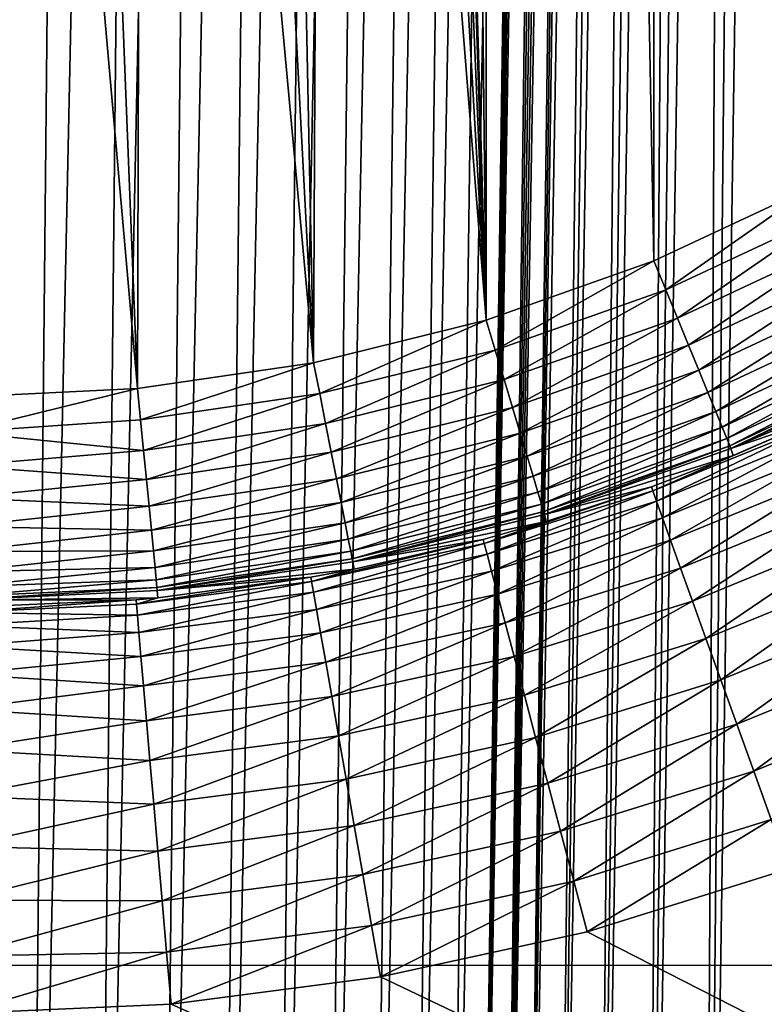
# Model space of a CAD drawing. Header units: millimetres. Extents: x -110 to 110, y 0 to 80.
# Tile 301 of 439: x 81.62 to 85.29, y 14.79 to 19.64. Entities that reach past the tile are written whole.
import ezdxf

# ---------------------------------------------------------------- set-up
doc = ezdxf.new("R2010")
doc.units = ezdxf.units.MM
doc.header["$LTSCALE"] = 59.460957
for name, color, linetype in [('166', 7, 'CONTINUOUS'), ('184', 7, 'CONTINUOUS'), ('261', 7, 'CONTINUOUS'), ('4', 7, 'CONTINUOUS'), ('54', 7, 'CONTINUOUS'), ('6', 7, 'CONTINUOUS'), ('64', 7, 'CONTINUOUS'), ('71', 7, 'CONTINUOUS'), ('74', 7, 'CONTINUOUS')]:
    doc.layers.add(name, color=color, linetype=linetype)

msp = doc.modelspace()

# ---------------------------------------------------------------- linework, layer by layer
at = {"layer": '166', "color": 7, "linetype": 'CONTINUOUS'}
for points in [[(85.127, 17.5298, 50.9825), (86.0219, 17.9084, 53.0349), (86.0086, 17.9419, 50.9825), (85.127, 17.5298, 50.9825)], [(85.5389, 17.6699, 53.0349), (86.0219, 17.9084, 53.0349), (85.127, 17.5298, 50.9825), (85.5389, 17.6699, 53.0349)], [(85.1379, 17.4956, 53.0349), (85.5389, 17.6699, 53.0349), (85.127, 17.5298, 50.9825), (85.1379, 17.4956, 53.0349)], [(84.2097, 17.2053, 50.9825), (85.1379, 17.4956, 53.0349), (85.127, 17.5298, 50.9825), (84.2097, 17.2053, 50.9825)], [(84.7355, 17.3409, 53.0349), (85.1379, 17.4956, 53.0349), (84.2097, 17.2053, 50.9825), (84.7355, 17.3409, 53.0349)], [(84.2181, 17.1704, 53.0349), (84.7355, 17.3409, 53.0349), (84.2097, 17.2053, 50.9825), (84.2181, 17.1704, 53.0349)], [(83.2651, 16.9713, 50.9825), (84.2181, 17.1704, 53.0349), (84.2097, 17.2053, 50.9825), (83.2651, 16.9713, 50.9825)], [(83.9067, 17.0825, 53.0349), (84.2181, 17.1704, 53.0349), (83.2651, 16.9713, 50.9825), (83.9067, 17.0825, 53.0349)], [(83.2711, 16.9359, 53.0349), (83.9067, 17.0825, 53.0349), (83.2651, 16.9713, 50.9825), (83.2711, 16.9359, 53.0349)], [(82.3023, 16.83, 50.9825), (83.2711, 16.9359, 53.0349), (83.2651, 16.9713, 50.9825), (82.3023, 16.83, 50.9825)], [(83.0587, 16.8965, 53.0349), (83.2711, 16.9359, 53.0349), (82.3023, 16.83, 50.9825), (83.0587, 16.8965, 53.0349)], [(82.3058, 16.7944, 53.0349), (83.0587, 16.8965, 53.0349), (82.3023, 16.83, 50.9825), (82.3058, 16.7944, 53.0349)], [(81.3314, 16.7828, 50.9825), (82.3058, 16.7944, 53.0349), (82.3023, 16.83, 50.9825), (81.3314, 16.7828, 50.9825)], [(82.1978, 16.7844, 53.0349), (82.3058, 16.7944, 53.0349), (81.3314, 16.7828, 50.9825), (82.1978, 16.7844, 53.0349)], [(81.3314, 16.747, 53.0349), (82.1978, 16.7844, 53.0349), (81.3314, 16.7828, 50.9825), (81.3314, 16.747, 53.0349)]]:
    msp.add_3dface(points, dxfattribs=at)
at = {"layer": '184', "color": 7, "linetype": 'CONTINUOUS'}
for points in [[(85.5389, 17.6699, 53.0349), (85.1379, 17.4956, 53.0349), (84.7427, 17.3209, 53.2927), (85.5389, 17.6699, 53.0349)], [(85.5389, 17.6699, 53.0349), (84.7427, 17.3209, 53.2927), (85.5478, 17.6506, 53.2927), (85.5389, 17.6699, 53.0349)], [(84.7427, 17.3209, 53.2927), (84.7611, 17.2698, 53.5457), (85.5478, 17.6506, 53.2927), (84.7427, 17.3209, 53.2927)], [(85.5478, 17.6506, 53.2927), (84.7611, 17.2698, 53.5457), (85.5705, 17.6012, 53.5457), (85.5478, 17.6506, 53.2927)], [(84.7611, 17.2698, 53.5457), (84.7904, 17.1884, 53.7895), (85.5705, 17.6012, 53.5457), (84.7611, 17.2698, 53.5457)], [(85.5705, 17.6012, 53.5457), (84.7904, 17.1884, 53.7895), (85.6067, 17.5226, 53.7895), (85.5705, 17.6012, 53.5457)], [(84.7904, 17.1884, 53.7895), (84.8301, 17.078, 54.0201), (85.6067, 17.5226, 53.7895), (84.7904, 17.1884, 53.7895)], [(85.6067, 17.5226, 53.7895), (84.8301, 17.078, 54.0201), (85.6558, 17.4161, 54.0201), (85.6067, 17.5226, 53.7895)], [(85.1379, 17.4956, 53.0349), (84.7355, 17.3409, 53.0349), (84.7427, 17.3209, 53.2927), (85.1379, 17.4956, 53.0349)], [(84.8301, 17.078, 54.0201), (84.8795, 16.9406, 54.2336), (85.6558, 17.4161, 54.0201), (84.8301, 17.078, 54.0201)], [(85.6558, 17.4161, 54.0201), (84.8795, 16.9406, 54.2336), (85.7169, 17.2835, 54.2336), (85.6558, 17.4161, 54.0201)], [(84.7355, 17.3409, 53.0349), (84.2181, 17.1704, 53.0349), (83.9121, 17.062, 53.2927), (84.7355, 17.3409, 53.0349)], [(84.7355, 17.3409, 53.0349), (83.9121, 17.062, 53.2927), (84.7427, 17.3209, 53.2927), (84.7355, 17.3409, 53.0349)], [(83.9121, 17.062, 53.2927), (83.9261, 17.0094, 53.5457), (84.7427, 17.3209, 53.2927), (83.9121, 17.062, 53.2927)], [(84.7427, 17.3209, 53.2927), (83.9261, 17.0094, 53.5457), (84.7611, 17.2698, 53.5457), (84.7427, 17.3209, 53.2927)], [(83.9261, 17.0094, 53.5457), (83.9482, 16.9258, 53.7895), (84.7611, 17.2698, 53.5457), (83.9261, 17.0094, 53.5457)], [(84.7611, 17.2698, 53.5457), (83.9482, 16.9258, 53.7895), (84.7904, 17.1884, 53.7895), (84.7611, 17.2698, 53.5457)], [(84.8795, 16.9406, 54.2336), (84.9379, 16.7784, 54.4265), (85.7169, 17.2835, 54.2336), (84.8795, 16.9406, 54.2336)], [(85.7169, 17.2835, 54.2336), (84.9379, 16.7784, 54.4265), (85.7891, 17.1269, 54.4265), (85.7169, 17.2835, 54.2336)], [(83.9482, 16.9258, 53.7895), (83.9783, 16.8124, 54.0201), (84.7904, 17.1884, 53.7895), (83.9482, 16.9258, 53.7895)], [(84.7904, 17.1884, 53.7895), (83.9783, 16.8124, 54.0201), (84.8301, 17.078, 54.0201), (84.7904, 17.1884, 53.7895)], [(84.2181, 17.1704, 53.0349), (83.9067, 17.0825, 53.0349), (83.9121, 17.062, 53.2927), (84.2181, 17.1704, 53.0349)], [(84.9379, 16.7784, 54.4265), (85.0042, 16.5941, 54.5955), (85.7891, 17.1269, 54.4265), (84.9379, 16.7784, 54.4265)], [(85.7891, 17.1269, 54.4265), (85.0042, 16.5941, 54.5955), (85.8711, 16.949, 54.5955), (85.7891, 17.1269, 54.4265)], [(83.9067, 17.0825, 53.0349), (83.2711, 16.9359, 53.0349), (83.0624, 16.8756, 53.2927), (83.9067, 17.0825, 53.0349)], [(83.9067, 17.0825, 53.0349), (83.0624, 16.8756, 53.2927), (83.9121, 17.062, 53.2927), (83.9067, 17.0825, 53.0349)], [(83.9783, 16.8124, 54.0201), (84.0157, 16.6712, 54.2336), (84.8301, 17.078, 54.0201), (83.9783, 16.8124, 54.0201)], [(84.8301, 17.078, 54.0201), (84.0157, 16.6712, 54.2336), (84.8795, 16.9406, 54.2336), (84.8301, 17.078, 54.0201)], [(83.0624, 16.8756, 53.2927), (83.0717, 16.8221, 53.5457), (83.9121, 17.062, 53.2927), (83.0624, 16.8756, 53.2927)], [(83.9121, 17.062, 53.2927), (83.0717, 16.8221, 53.5457), (83.9261, 17.0094, 53.5457), (83.9121, 17.062, 53.2927)], [(83.0717, 16.8221, 53.5457), (83.0866, 16.7368, 53.7895), (83.9261, 17.0094, 53.5457), (83.0717, 16.8221, 53.5457)], [(83.9261, 17.0094, 53.5457), (83.0866, 16.7368, 53.7895), (83.9482, 16.9258, 53.7895), (83.9261, 17.0094, 53.5457)], [(83.2711, 16.9359, 53.0349), (83.0587, 16.8965, 53.0349), (83.0624, 16.8756, 53.2927), (83.2711, 16.9359, 53.0349)], [(84.0157, 16.6712, 54.2336), (84.0599, 16.5046, 54.4265), (84.8795, 16.9406, 54.2336), (84.0157, 16.6712, 54.2336)], [(84.8795, 16.9406, 54.2336), (84.0599, 16.5046, 54.4265), (84.9379, 16.7784, 54.4265), (84.8795, 16.9406, 54.2336)], [(85.0042, 16.5941, 54.5955), (85.0774, 16.3908, 54.7378), (85.8711, 16.949, 54.5955), (85.0042, 16.5941, 54.5955)], [(85.8711, 16.949, 54.5955), (85.0774, 16.3908, 54.7378), (85.9615, 16.7528, 54.7378), (85.8711, 16.949, 54.5955)], [(83.0587, 16.8965, 53.0349), (82.3058, 16.7944, 53.0349), (82.1997, 16.7633, 53.2927), (83.0587, 16.8965, 53.0349)], [(83.0587, 16.8965, 53.0349), (82.1997, 16.7633, 53.2927), (83.0624, 16.8756, 53.2927), (83.0587, 16.8965, 53.0349)], [(83.0866, 16.7368, 53.7895), (83.1067, 16.6213, 54.0201), (83.9482, 16.9258, 53.7895), (83.0866, 16.7368, 53.7895)], [(83.9482, 16.9258, 53.7895), (83.1067, 16.6213, 54.0201), (83.9783, 16.8124, 54.0201), (83.9482, 16.9258, 53.7895)], [(82.1997, 16.7633, 53.2927), (82.2043, 16.7091, 53.5457), (83.0624, 16.8756, 53.2927), (82.1997, 16.7633, 53.2927)], [(83.0624, 16.8756, 53.2927), (82.2043, 16.7091, 53.5457), (83.0717, 16.8221, 53.5457), (83.0624, 16.8756, 53.2927)], [(82.1978, 16.7844, 53.0349), (81.3314, 16.747, 53.0349), (81.3314, 16.7222, 53.316), (82.1978, 16.7844, 53.0349)], [(82.1997, 16.7633, 53.2927), (82.1978, 16.7844, 53.0349), (81.3314, 16.7222, 53.316), (82.1997, 16.7633, 53.2927)], [(82.3058, 16.7944, 53.0349), (82.1978, 16.7844, 53.0349), (82.1997, 16.7633, 53.2927), (82.3058, 16.7944, 53.0349)], [(82.2043, 16.7091, 53.5457), (82.2118, 16.6229, 53.7895), (83.0717, 16.8221, 53.5457), (82.2043, 16.7091, 53.5457)], [(83.0717, 16.8221, 53.5457), (82.2118, 16.6229, 53.7895), (83.0866, 16.7368, 53.7895), (83.0717, 16.8221, 53.5457)], [(83.1067, 16.6213, 54.0201), (83.1318, 16.4774, 54.2336), (83.9783, 16.8124, 54.0201), (83.1067, 16.6213, 54.0201)], [(83.9783, 16.8124, 54.0201), (83.1318, 16.4774, 54.2336), (84.0157, 16.6712, 54.2336), (83.9783, 16.8124, 54.0201)], [(82.2043, 16.7091, 53.5457), (82.1997, 16.7633, 53.2927), (81.3314, 16.7222, 53.316), (82.2043, 16.7091, 53.5457)], [(82.2118, 16.6229, 53.7895), (82.2219, 16.5061, 54.0201), (83.0866, 16.7368, 53.7895), (82.2118, 16.6229, 53.7895)], [(83.0866, 16.7368, 53.7895), (82.2219, 16.5061, 54.0201), (83.1067, 16.6213, 54.0201), (83.0866, 16.7368, 53.7895)], [(84.0599, 16.5046, 54.4265), (84.11, 16.3152, 54.5955), (84.9379, 16.7784, 54.4265), (84.0599, 16.5046, 54.4265)], [(84.9379, 16.7784, 54.4265), (84.11, 16.3152, 54.5955), (85.0042, 16.5941, 54.5955), (84.9379, 16.7784, 54.4265)], [(85.0774, 16.3908, 54.7378), (85.1562, 16.1719, 54.8511), (85.9615, 16.7528, 54.7378), (85.0774, 16.3908, 54.7378)], [(85.9615, 16.7528, 54.7378), (85.1562, 16.1719, 54.8511), (86.0589, 16.5415, 54.8511), (85.9615, 16.7528, 54.7378)], [(81.3314, 16.6581, 53.5908), (82.2043, 16.7091, 53.5457), (81.3314, 16.7222, 53.316), (81.3314, 16.6581, 53.5908)], [(82.2118, 16.6229, 53.7895), (82.2043, 16.7091, 53.5457), (81.3314, 16.6581, 53.5908), (82.2118, 16.6229, 53.7895)], [(81.3314, 16.5559, 53.8539), (82.2118, 16.6229, 53.7895), (81.3314, 16.6581, 53.5908), (81.3314, 16.5559, 53.8539)], [(83.1318, 16.4774, 54.2336), (83.1614, 16.3076, 54.4265), (84.0157, 16.6712, 54.2336), (83.1318, 16.4774, 54.2336)], [(84.0157, 16.6712, 54.2336), (83.1614, 16.3076, 54.4265), (84.0599, 16.5046, 54.4265), (84.0157, 16.6712, 54.2336)], [(82.2219, 16.5061, 54.0201), (82.2118, 16.6229, 53.7895), (81.3314, 16.5559, 53.8539), (82.2219, 16.5061, 54.0201)], [(82.2219, 16.5061, 54.0201), (82.2345, 16.3606, 54.2336), (83.1067, 16.6213, 54.0201), (82.2219, 16.5061, 54.0201)], [(83.1067, 16.6213, 54.0201), (82.2345, 16.3606, 54.2336), (83.1318, 16.4774, 54.2336), (83.1067, 16.6213, 54.0201)], [(84.11, 16.3152, 54.5955), (84.1654, 16.1064, 54.7378), (85.0042, 16.5941, 54.5955), (84.11, 16.3152, 54.5955)], [(85.0042, 16.5941, 54.5955), (84.1654, 16.1064, 54.7378), (85.0774, 16.3908, 54.7378), (85.0042, 16.5941, 54.5955)], [(81.3314, 16.4177, 54.0999), (82.2219, 16.5061, 54.0201), (81.3314, 16.5559, 53.8539), (81.3314, 16.4177, 54.0999)], [(85.1562, 16.1719, 54.8511), (85.2392, 15.9411, 54.9333), (86.0589, 16.5415, 54.8511), (85.1562, 16.1719, 54.8511)], [(86.0589, 16.5415, 54.8511), (85.2392, 15.9411, 54.9333), (86.1615, 16.3188, 54.9333), (86.0589, 16.5415, 54.8511)], [(82.2345, 16.3606, 54.2336), (82.2219, 16.5061, 54.0201), (81.3314, 16.4177, 54.0999), (82.2345, 16.3606, 54.2336)], [(83.1614, 16.3076, 54.4265), (83.1951, 16.1146, 54.5955), (84.0599, 16.5046, 54.4265), (83.1614, 16.3076, 54.4265)], [(84.0599, 16.5046, 54.4265), (83.1951, 16.1146, 54.5955), (84.11, 16.3152, 54.5955), (84.0599, 16.5046, 54.4265)], [(82.2345, 16.3606, 54.2336), (82.2494, 16.1888, 54.4265), (83.1318, 16.4774, 54.2336), (82.2345, 16.3606, 54.2336)], [(83.1318, 16.4774, 54.2336), (82.2494, 16.1888, 54.4265), (83.1614, 16.3076, 54.4265), (83.1318, 16.4774, 54.2336)], [(81.3314, 16.2463, 54.3241), (82.2345, 16.3606, 54.2336), (81.3314, 16.4177, 54.0999), (81.3314, 16.2463, 54.3241)], [(82.2494, 16.1888, 54.4265), (82.2345, 16.3606, 54.2336), (81.3314, 16.2463, 54.3241), (82.2494, 16.1888, 54.4265)], [(84.1654, 16.1064, 54.7378), (84.225, 15.8815, 54.8511), (85.0774, 16.3908, 54.7378), (84.1654, 16.1064, 54.7378)], [(85.0774, 16.3908, 54.7378), (84.225, 15.8815, 54.8511), (85.1562, 16.1719, 54.8511), (85.0774, 16.3908, 54.7378)], [(82.2494, 16.1888, 54.4265), (82.2662, 15.9936, 54.5955), (83.1614, 16.3076, 54.4265), (82.2494, 16.1888, 54.4265)], [(83.1614, 16.3076, 54.4265), (82.2662, 15.9936, 54.5955), (83.1951, 16.1146, 54.5955), (83.1614, 16.3076, 54.4265)], [(83.1951, 16.1146, 54.5955), (83.2322, 15.9018, 54.7378), (84.11, 16.3152, 54.5955), (83.1951, 16.1146, 54.5955)], [(84.11, 16.3152, 54.5955), (83.2322, 15.9018, 54.7378), (84.1654, 16.1064, 54.7378), (84.11, 16.3152, 54.5955)], [(85.2392, 15.9411, 54.9333), (85.3252, 15.7023, 54.9833), (86.1615, 16.3188, 54.9333), (85.2392, 15.9411, 54.9333)], [(81.3314, 16.045, 54.5218), (82.2494, 16.1888, 54.4265), (81.3314, 16.2463, 54.3241), (81.3314, 16.045, 54.5218)], [(82.2662, 15.9936, 54.5955), (82.2494, 16.1888, 54.4265), (81.3314, 16.045, 54.5218), (82.2662, 15.9936, 54.5955)], [(84.225, 15.8815, 54.8511), (84.2878, 15.6445, 54.9333), (85.1562, 16.1719, 54.8511), (84.225, 15.8815, 54.8511)], [(85.1562, 16.1719, 54.8511), (84.2878, 15.6445, 54.9333), (85.2392, 15.9411, 54.9333), (85.1562, 16.1719, 54.8511)], [(82.2662, 15.9936, 54.5955), (82.2849, 15.7784, 54.7378), (83.1951, 16.1146, 54.5955), (82.2662, 15.9936, 54.5955)], [(83.1951, 16.1146, 54.5955), (82.2849, 15.7784, 54.7378), (83.2322, 15.9018, 54.7378), (83.1951, 16.1146, 54.5955)], [(83.2322, 15.9018, 54.7378), (83.2722, 15.6726, 54.8511), (84.1654, 16.1064, 54.7378), (83.2322, 15.9018, 54.7378)], [(84.1654, 16.1064, 54.7378), (83.2722, 15.6726, 54.8511), (84.225, 15.8815, 54.8511), (84.1654, 16.1064, 54.7378)], [(81.3314, 15.8179, 54.6893), (82.2662, 15.9936, 54.5955), (81.3314, 16.045, 54.5218), (81.3314, 15.8179, 54.6893)], [(82.2849, 15.7784, 54.7378), (82.2662, 15.9936, 54.5955), (81.3314, 15.8179, 54.6893), (82.2849, 15.7784, 54.7378)], [(84.2878, 15.6445, 54.9333), (84.3528, 15.3991, 54.9833), (85.2392, 15.9411, 54.9333), (84.2878, 15.6445, 54.9333)], [(85.2392, 15.9411, 54.9333), (84.3528, 15.3991, 54.9833), (85.3252, 15.7023, 54.9833), (85.2392, 15.9411, 54.9333)], [(82.2849, 15.7784, 54.7378), (82.3049, 15.5467, 54.8511), (83.2322, 15.9018, 54.7378), (82.2849, 15.7784, 54.7378)], [(83.2322, 15.9018, 54.7378), (82.3049, 15.5467, 54.8511), (83.2722, 15.6726, 54.8511), (83.2322, 15.9018, 54.7378)], [(83.2722, 15.6726, 54.8511), (83.3143, 15.431, 54.9333), (84.225, 15.8815, 54.8511), (83.2722, 15.6726, 54.8511)], [(84.225, 15.8815, 54.8511), (83.3143, 15.431, 54.9333), (84.2878, 15.6445, 54.9333), (84.225, 15.8815, 54.8511)], [(81.3314, 15.5695, 54.8232), (82.2849, 15.7784, 54.7378), (81.3314, 15.8179, 54.6893), (81.3314, 15.5695, 54.8232)], [(82.3049, 15.5467, 54.8511), (82.2849, 15.7784, 54.7378), (81.3314, 15.5695, 54.8232), (82.3049, 15.5467, 54.8511)], [(82.3049, 15.5467, 54.8511), (82.3261, 15.3023, 54.9333), (83.2722, 15.6726, 54.8511), (82.3049, 15.5467, 54.8511)], [(83.2722, 15.6726, 54.8511), (82.3261, 15.3023, 54.9333), (83.3143, 15.431, 54.9333), (83.2722, 15.6726, 54.8511)], [(84.3528, 15.3991, 54.9833), (84.419, 15.1495, 55), (85.3252, 15.7023, 54.9833), (84.3528, 15.3991, 54.9833)], [(84.419, 15.1495, 55), (85.4126, 15.4593, 55), (85.3252, 15.7023, 54.9833), (84.419, 15.1495, 55)], [(83.3143, 15.431, 54.9333), (83.3579, 15.1809, 54.9833), (84.2878, 15.6445, 54.9333), (83.3143, 15.431, 54.9333)], [(84.2878, 15.6445, 54.9333), (83.3579, 15.1809, 54.9833), (84.3528, 15.3991, 54.9833), (84.2878, 15.6445, 54.9333)], [(81.3314, 15.3047, 54.9208), (82.3049, 15.5467, 54.8511), (81.3314, 15.5695, 54.8232), (81.3314, 15.3047, 54.9208)], [(82.3261, 15.3023, 54.9333), (82.3049, 15.5467, 54.8511), (81.3314, 15.3047, 54.9208), (82.3261, 15.3023, 54.9333)], [(82.3261, 15.3023, 54.9333), (82.3479, 15.0494, 54.9833), (83.3143, 15.431, 54.9333), (82.3261, 15.3023, 54.9333)], [(83.3143, 15.431, 54.9333), (82.3479, 15.0494, 54.9833), (83.3579, 15.1809, 54.9833), (83.3143, 15.431, 54.9333)], [(83.3579, 15.1809, 54.9833), (83.4023, 14.9266, 55), (84.3528, 15.3991, 54.9833), (83.3579, 15.1809, 54.9833)], [(83.4023, 14.9266, 55), (84.419, 15.1495, 55), (84.3528, 15.3991, 54.9833), (83.4023, 14.9266, 55)], [(81.3314, 15.0288, 54.9801), (82.3261, 15.3023, 54.9333), (81.3314, 15.3047, 54.9208), (81.3314, 15.0288, 54.9801)], [(82.3479, 15.0494, 54.9833), (82.3261, 15.3023, 54.9333), (81.3314, 15.0288, 54.9801), (82.3479, 15.0494, 54.9833)], [(82.3479, 15.0494, 54.9833), (82.3702, 14.7922, 55), (83.3579, 15.1809, 54.9833), (82.3479, 15.0494, 54.9833)], [(82.3702, 14.7922, 55), (83.4023, 14.9266, 55), (83.3579, 15.1809, 54.9833), (82.3702, 14.7922, 55)], [(81.3314, 14.7473, 55), (82.3479, 15.0494, 54.9833), (81.3314, 15.0288, 54.9801), (81.3314, 14.7473, 55)], [(81.3314, 14.7473, 55), (82.3702, 14.7922, 55), (82.3479, 15.0494, 54.9833), (81.3314, 14.7473, 55)]]:
    msp.add_3dface(points, dxfattribs=at)
at = {"layer": '261', "color": 7, "linetype": 'CONTINUOUS'}
for points in [[(85.5418, 18.826, 50), (84.7482, 18.4551, 50), (84.8068, 18.3119, 50.012), (85.5418, 18.826, 50)], [(85.614, 18.6892, 50.012), (85.5418, 18.826, 50), (84.8068, 18.3119, 50.012), (85.614, 18.6892, 50.012)], [(84.864, 18.1722, 50.0479), (85.614, 18.6892, 50.012), (84.8068, 18.3119, 50.012), (84.864, 18.1722, 50.0479)], [(85.6845, 18.5557, 50.0479), (85.614, 18.6892, 50.012), (84.864, 18.1722, 50.0479), (85.6845, 18.5557, 50.0479)], [(84.9184, 18.0393, 50.1066), (85.6845, 18.5557, 50.0479), (84.864, 18.1722, 50.0479), (84.9184, 18.0393, 50.1066)], [(85.7516, 18.4287, 50.1066), (85.6845, 18.5557, 50.0479), (84.9184, 18.0393, 50.1066), (85.7516, 18.4287, 50.1066)], [(84.7482, 18.4551, 50), (83.9224, 18.163, 50), (83.9668, 18.0148, 50.012), (84.7482, 18.4551, 50)], [(84.8068, 18.3119, 50.012), (84.7482, 18.4551, 50), (83.9668, 18.0148, 50.012), (84.8068, 18.3119, 50.012)], [(84.9688, 17.9164, 50.1869), (85.7516, 18.4287, 50.1066), (84.9184, 18.0393, 50.1066), (84.9688, 17.9164, 50.1869)], [(85.8136, 18.3112, 50.1869), (85.7516, 18.4287, 50.1066), (84.9688, 17.9164, 50.1869), (85.8136, 18.3112, 50.1869)], [(84.0102, 17.8702, 50.0479), (84.8068, 18.3119, 50.012), (83.9668, 18.0148, 50.012), (84.0102, 17.8702, 50.0479)], [(84.864, 18.1722, 50.0479), (84.8068, 18.3119, 50.012), (84.0102, 17.8702, 50.0479), (84.864, 18.1722, 50.0479)], [(85.0138, 17.8065, 50.2867), (85.8136, 18.3112, 50.1869), (84.9688, 17.9164, 50.1869), (85.0138, 17.8065, 50.2867)], [(85.869, 18.2062, 50.2867), (85.8136, 18.3112, 50.1869), (85.0138, 17.8065, 50.2867), (85.869, 18.2062, 50.2867)], [(85.0524, 17.7122, 50.4038), (85.869, 18.2062, 50.2867), (85.0138, 17.8065, 50.2867), (85.0524, 17.7122, 50.4038)], [(85.9166, 18.1161, 50.4038), (85.869, 18.2062, 50.2867), (85.0524, 17.7122, 50.4038), (85.9166, 18.1161, 50.4038)], [(83.9224, 18.163, 50), (83.0721, 17.9523, 50), (83.102, 17.8005, 50.012), (83.9224, 18.163, 50)], [(83.9668, 18.0148, 50.012), (83.9224, 18.163, 50), (83.102, 17.8005, 50.012), (83.9668, 18.0148, 50.012)], [(84.0515, 17.7326, 50.1066), (84.864, 18.1722, 50.0479), (84.0102, 17.8702, 50.0479), (84.0515, 17.7326, 50.1066)], [(84.9184, 18.0393, 50.1066), (84.864, 18.1722, 50.0479), (84.0515, 17.7326, 50.1066), (84.9184, 18.0393, 50.1066)], [(85.0837, 17.6357, 50.5352), (85.9166, 18.1161, 50.4038), (85.0524, 17.7122, 50.4038), (85.0837, 17.6357, 50.5352)], [(85.9552, 18.0431, 50.5352), (85.9166, 18.1161, 50.4038), (85.0837, 17.6357, 50.5352), (85.9552, 18.0431, 50.5352)], [(83.1311, 17.6524, 50.0479), (83.9668, 18.0148, 50.012), (83.102, 17.8005, 50.012), (83.1311, 17.6524, 50.0479)], [(84.0102, 17.8702, 50.0479), (83.9668, 18.0148, 50.012), (83.1311, 17.6524, 50.0479), (84.0102, 17.8702, 50.0479)], [(84.0896, 17.6054, 50.1869), (84.9184, 18.0393, 50.1066), (84.0515, 17.7326, 50.1066), (84.0896, 17.6054, 50.1869)], [(84.9688, 17.9164, 50.1869), (84.9184, 18.0393, 50.1066), (84.0896, 17.6054, 50.1869), (84.9688, 17.9164, 50.1869)], [(85.1069, 17.5791, 50.6777), (85.9552, 18.0431, 50.5352), (85.0837, 17.6357, 50.5352), (85.1069, 17.5791, 50.6777)], [(85.9838, 17.9889, 50.6777), (85.9552, 18.0431, 50.5352), (85.1069, 17.5791, 50.6777), (85.9838, 17.9889, 50.6777)], [(83.0721, 17.9523, 50), (82.2054, 17.8252, 50), (82.2204, 17.6712, 50.012), (83.0721, 17.9523, 50)], [(83.102, 17.8005, 50.012), (83.0721, 17.9523, 50), (82.2204, 17.6712, 50.012), (83.102, 17.8005, 50.012)], [(85.1215, 17.5435, 50.8281), (85.9838, 17.9889, 50.6777), (85.1069, 17.5791, 50.6777), (85.1215, 17.5435, 50.8281)], [(86.0017, 17.9549, 50.8281), (85.9838, 17.9889, 50.6777), (85.1215, 17.5435, 50.8281), (86.0017, 17.9549, 50.8281)], [(85.127, 17.5298, 50.9825), (86.0017, 17.9549, 50.8281), (85.1215, 17.5435, 50.8281), (85.127, 17.5298, 50.9825)], [(85.127, 17.5298, 50.9825), (86.0086, 17.9419, 50.9825), (86.0017, 17.9549, 50.8281), (85.127, 17.5298, 50.9825)], [(84.1238, 17.4916, 50.2867), (84.9688, 17.9164, 50.1869), (84.0896, 17.6054, 50.1869), (84.1238, 17.4916, 50.2867)], [(85.0138, 17.8065, 50.2867), (84.9688, 17.9164, 50.1869), (84.1238, 17.4916, 50.2867), (85.0138, 17.8065, 50.2867)], [(83.1589, 17.5114, 50.1066), (84.0102, 17.8702, 50.0479), (83.1311, 17.6524, 50.0479), (83.1589, 17.5114, 50.1066)], [(84.0515, 17.7326, 50.1066), (84.0102, 17.8702, 50.0479), (83.1589, 17.5114, 50.1066), (84.0515, 17.7326, 50.1066)], [(82.2054, 17.8252, 50), (81.3314, 17.7827, 50), (81.3314, 17.611, 50.0149), (82.2054, 17.8252, 50)], [(82.2204, 17.6712, 50.012), (82.2054, 17.8252, 50), (81.3314, 17.611, 50.0149), (82.2204, 17.6712, 50.012)], [(84.1531, 17.394, 50.4038), (85.0138, 17.8065, 50.2867), (84.1238, 17.4916, 50.2867), (84.1531, 17.394, 50.4038)], [(85.0524, 17.7122, 50.4038), (85.0138, 17.8065, 50.2867), (84.1531, 17.394, 50.4038), (85.0524, 17.7122, 50.4038)], [(82.2351, 17.5209, 50.0479), (83.102, 17.8005, 50.012), (82.2204, 17.6712, 50.012), (82.2351, 17.5209, 50.0479)], [(83.1311, 17.6524, 50.0479), (83.102, 17.8005, 50.012), (82.2351, 17.5209, 50.0479), (83.1311, 17.6524, 50.0479)], [(83.1845, 17.3811, 50.1869), (84.0515, 17.7326, 50.1066), (83.1589, 17.5114, 50.1066), (83.1845, 17.3811, 50.1869)], [(84.0896, 17.6054, 50.1869), (84.0515, 17.7326, 50.1066), (83.1845, 17.3811, 50.1869), (84.0896, 17.6054, 50.1869)], [(84.1768, 17.3149, 50.5352), (85.0524, 17.7122, 50.4038), (84.1531, 17.394, 50.4038), (84.1768, 17.3149, 50.5352)], [(85.0837, 17.6357, 50.5352), (85.0524, 17.7122, 50.4038), (84.1768, 17.3149, 50.5352), (85.0837, 17.6357, 50.5352)], [(82.2351, 17.5209, 50.0479), (82.2204, 17.6712, 50.012), (81.3314, 17.611, 50.0149), (82.2351, 17.5209, 50.0479)], [(81.3314, 17.4443, 50.059), (82.2351, 17.5209, 50.0479), (81.3314, 17.611, 50.0149), (81.3314, 17.4443, 50.059)], [(82.249, 17.378, 50.1066), (83.1311, 17.6524, 50.0479), (82.2351, 17.5209, 50.0479), (82.249, 17.378, 50.1066)], [(83.1589, 17.5114, 50.1066), (83.1311, 17.6524, 50.0479), (82.249, 17.378, 50.1066), (83.1589, 17.5114, 50.1066)], [(84.1944, 17.2562, 50.6777), (85.0837, 17.6357, 50.5352), (84.1768, 17.3149, 50.5352), (84.1944, 17.2562, 50.6777)], [(85.1069, 17.5791, 50.6777), (85.0837, 17.6357, 50.5352), (84.1944, 17.2562, 50.6777), (85.1069, 17.5791, 50.6777)], [(83.2074, 17.2646, 50.2867), (84.0896, 17.6054, 50.1869), (83.1845, 17.3811, 50.1869), (83.2074, 17.2646, 50.2867)], [(84.1238, 17.4916, 50.2867), (84.0896, 17.6054, 50.1869), (83.2074, 17.2646, 50.2867), (84.1238, 17.4916, 50.2867)], [(84.2054, 17.2194, 50.8281), (85.1069, 17.5791, 50.6777), (84.1944, 17.2562, 50.6777), (84.2054, 17.2194, 50.8281)], [(85.1215, 17.5435, 50.8281), (85.1069, 17.5791, 50.6777), (84.2054, 17.2194, 50.8281), (85.1215, 17.5435, 50.8281)], [(82.249, 17.378, 50.1066), (82.2351, 17.5209, 50.0479), (81.3314, 17.4443, 50.059), (82.249, 17.378, 50.1066)], [(82.2619, 17.2458, 50.1869), (83.1589, 17.5114, 50.1066), (82.249, 17.378, 50.1066), (82.2619, 17.2458, 50.1869)], [(83.1845, 17.3811, 50.1869), (83.1589, 17.5114, 50.1066), (82.2619, 17.2458, 50.1869), (83.1845, 17.3811, 50.1869)], [(84.2097, 17.2053, 50.9825), (85.1215, 17.5435, 50.8281), (84.2054, 17.2194, 50.8281), (84.2097, 17.2053, 50.9825)], [(84.2097, 17.2053, 50.9825), (85.127, 17.5298, 50.9825), (85.1215, 17.5435, 50.8281), (84.2097, 17.2053, 50.9825)], [(83.2271, 17.1646, 50.4038), (84.1238, 17.4916, 50.2867), (83.2074, 17.2646, 50.2867), (83.2271, 17.1646, 50.4038)], [(84.1531, 17.394, 50.4038), (84.1238, 17.4916, 50.2867), (83.2271, 17.1646, 50.4038), (84.1531, 17.394, 50.4038)], [(81.3314, 17.2877, 50.1311), (82.249, 17.378, 50.1066), (81.3314, 17.4443, 50.059), (81.3314, 17.2877, 50.1311)], [(82.2619, 17.2458, 50.1869), (82.249, 17.378, 50.1066), (81.3314, 17.2877, 50.1311), (82.2619, 17.2458, 50.1869)], [(82.2734, 17.1276, 50.2867), (83.1845, 17.3811, 50.1869), (82.2619, 17.2458, 50.1869), (82.2734, 17.1276, 50.2867)], [(83.2074, 17.2646, 50.2867), (83.1845, 17.3811, 50.1869), (82.2734, 17.1276, 50.2867), (83.2074, 17.2646, 50.2867)], [(83.243, 17.0836, 50.5352), (84.1531, 17.394, 50.4038), (83.2271, 17.1646, 50.4038), (83.243, 17.0836, 50.5352)], [(84.1768, 17.3149, 50.5352), (84.1531, 17.394, 50.4038), (83.243, 17.0836, 50.5352), (84.1768, 17.3149, 50.5352)], [(81.3314, 17.1459, 50.229), (82.2619, 17.2458, 50.1869), (81.3314, 17.2877, 50.1311), (81.3314, 17.1459, 50.229)], [(83.2549, 17.0235, 50.6777), (84.1768, 17.3149, 50.5352), (83.243, 17.0836, 50.5352), (83.2549, 17.0235, 50.6777)], [(84.1944, 17.2562, 50.6777), (84.1768, 17.3149, 50.5352), (83.2549, 17.0235, 50.6777), (84.1944, 17.2562, 50.6777)], [(82.2734, 17.1276, 50.2867), (82.2619, 17.2458, 50.1869), (81.3314, 17.1459, 50.229), (82.2734, 17.1276, 50.2867)], [(82.2832, 17.0261, 50.4038), (83.2074, 17.2646, 50.2867), (82.2734, 17.1276, 50.2867), (82.2832, 17.0261, 50.4038)], [(83.2271, 17.1646, 50.4038), (83.2074, 17.2646, 50.2867), (82.2832, 17.0261, 50.4038), (83.2271, 17.1646, 50.4038)], [(83.2623, 16.9857, 50.8281), (84.1944, 17.2562, 50.6777), (83.2549, 17.0235, 50.6777), (83.2623, 16.9857, 50.8281)], [(84.2054, 17.2194, 50.8281), (84.1944, 17.2562, 50.6777), (83.2623, 16.9857, 50.8281), (84.2054, 17.2194, 50.8281)], [(83.2651, 16.9713, 50.9825), (84.2054, 17.2194, 50.8281), (83.2623, 16.9857, 50.8281), (83.2651, 16.9713, 50.9825)], [(83.2651, 16.9713, 50.9825), (84.2097, 17.2053, 50.9825), (84.2054, 17.2194, 50.8281), (83.2651, 16.9713, 50.9825)], [(81.3314, 17.0229, 50.3498), (82.2734, 17.1276, 50.2867), (81.3314, 17.1459, 50.229), (81.3314, 17.0229, 50.3498)], [(82.2832, 17.0261, 50.4038), (82.2734, 17.1276, 50.2867), (81.3314, 17.0229, 50.3498), (82.2832, 17.0261, 50.4038)], [(82.2913, 16.9439, 50.5352), (83.2271, 17.1646, 50.4038), (82.2832, 17.0261, 50.4038), (82.2913, 16.9439, 50.5352)], [(83.243, 17.0836, 50.5352), (83.2271, 17.1646, 50.4038), (82.2913, 16.9439, 50.5352), (83.243, 17.0836, 50.5352)], [(82.2972, 16.883, 50.6777), (83.243, 17.0836, 50.5352), (82.2913, 16.9439, 50.5352), (82.2972, 16.883, 50.6777)], [(83.2549, 17.0235, 50.6777), (83.243, 17.0836, 50.5352), (82.2972, 16.883, 50.6777), (83.2549, 17.0235, 50.6777)], [(82.2913, 16.9439, 50.5352), (82.2832, 17.0261, 50.4038), (81.3314, 16.9225, 50.49), (82.2913, 16.9439, 50.5352)], [(81.3314, 16.9225, 50.49), (82.2832, 17.0261, 50.4038), (81.3314, 17.0229, 50.3498), (81.3314, 16.9225, 50.49)], [(82.3009, 16.8447, 50.8281), (83.2549, 17.0235, 50.6777), (82.2972, 16.883, 50.6777), (82.3009, 16.8447, 50.8281)], [(83.2623, 16.9857, 50.8281), (83.2549, 17.0235, 50.6777), (82.3009, 16.8447, 50.8281), (83.2623, 16.9857, 50.8281)], [(82.3023, 16.83, 50.9825), (83.2623, 16.9857, 50.8281), (82.3009, 16.8447, 50.8281), (82.3023, 16.83, 50.9825)], [(82.3023, 16.83, 50.9825), (83.2651, 16.9713, 50.9825), (83.2623, 16.9857, 50.8281), (82.3023, 16.83, 50.9825)], [(82.2972, 16.883, 50.6777), (82.2913, 16.9439, 50.5352), (81.3314, 16.8477, 50.6453), (82.2972, 16.883, 50.6777)], [(81.3314, 16.8477, 50.6453), (82.2913, 16.9439, 50.5352), (81.3314, 16.9225, 50.49), (81.3314, 16.8477, 50.6453)], [(82.3009, 16.8447, 50.8281), (82.2972, 16.883, 50.6777), (81.3314, 16.8007, 50.8111), (82.3009, 16.8447, 50.8281)], [(81.3314, 16.8007, 50.8111), (82.2972, 16.883, 50.6777), (81.3314, 16.8477, 50.6453), (81.3314, 16.8007, 50.8111)], [(81.3314, 16.7828, 50.9825), (82.3009, 16.8447, 50.8281), (81.3314, 16.8007, 50.8111), (81.3314, 16.7828, 50.9825)], [(81.3314, 16.7828, 50.9825), (82.3023, 16.83, 50.9825), (82.3009, 16.8447, 50.8281), (81.3314, 16.7828, 50.9825)]]:
    msp.add_3dface(points, dxfattribs=at)
at = {"layer": '4', "color": 7, "linetype": 'CONTINUOUS'}
for points in [[(85.4126, 15.4593, 55), (84.419, 15.1495, 55), (105.7, 4.2827, 55), (85.4126, 15.4593, 55)], [(84.419, 15.1495, 55), (83.4023, 14.9266, 55), (105.7, 4.2827, 55), (84.419, 15.1495, 55)], [(83.4023, 14.9266, 55), (82.3702, 14.7922, 55), (105.7, 4.2827, 55), (83.4023, 14.9266, 55)], [(82.3702, 14.7922, 55), (81.3314, 14.7473, 55), (105.7, 4.2827, 55), (82.3702, 14.7922, 55)]]:
    msp.add_3dface(points, dxfattribs=at)
at = {"layer": '54', "color": 7, "linetype": 'CONTINUOUS'}
for points in [[(81.9612, 40, -38.7188), (81.5932, 40, -38.2917), (81.3009, 9.2948, -38.7694), (81.9612, 40, -38.7188)], [(81.6566, 9.2948, -39.1941), (81.9612, 40, -38.7188), (81.3009, 9.2948, -38.7694), (81.6566, 9.2948, -39.1941)], [(82.3092, 40, -39.1623), (81.9612, 40, -38.7188), (81.6566, 9.2948, -39.1941), (82.3092, 40, -39.1623)], [(81.9917, 9.2948, -39.6352), (82.3092, 40, -39.1623), (81.6566, 9.2948, -39.1941), (81.9917, 9.2948, -39.6352)], [(82.6364, 40, -39.6214), (82.3092, 40, -39.1623), (81.9917, 9.2948, -39.6352), (82.6364, 40, -39.6214)], [(82.3057, 9.2948, -40.0916), (82.6364, 40, -39.6214), (81.9917, 9.2948, -39.6352), (82.3057, 9.2948, -40.0916)], [(82.9422, 40, -40.0951), (82.6364, 40, -39.6214), (82.3057, 9.2948, -40.0916), (82.9422, 40, -40.0951)], [(82.5977, 9.2948, -40.5624), (82.9422, 40, -40.0951), (82.3057, 9.2948, -40.0916), (82.5977, 9.2948, -40.5624)], [(82.8671, 9.2948, -41.0464), (83.2258, 40, -40.5823), (82.5977, 9.2948, -40.5624), (82.8671, 9.2948, -41.0464)], [(83.2258, 40, -40.5823), (82.9422, 40, -40.0951), (82.5977, 9.2948, -40.5624), (83.2258, 40, -40.5823)], [(83.4867, 40, -41.0821), (83.2258, 40, -40.5823), (82.8671, 9.2948, -41.0464), (83.4867, 40, -41.0821)], [(83.1133, 9.2948, -41.5426), (83.4867, 40, -41.0821), (82.8671, 9.2948, -41.0464), (83.1133, 9.2948, -41.5426)], [(83.7244, 40, -41.5933), (83.4867, 40, -41.0821), (83.1133, 9.2948, -41.5426), (83.7244, 40, -41.5933)], [(83.3358, 9.2948, -42.0499), (83.7244, 40, -41.5933), (83.1133, 9.2948, -41.5426), (83.3358, 9.2948, -42.0499)], [(83.9383, 40, -42.1149), (83.7244, 40, -41.5933), (83.3358, 9.2948, -42.0499), (83.9383, 40, -42.1149)], [(83.5341, 9.2948, -42.5672), (83.9383, 40, -42.1149), (83.3358, 9.2948, -42.0499), (83.5341, 9.2948, -42.5672)], [(84.1279, 40, -42.6459), (83.9383, 40, -42.1149), (83.5341, 9.2948, -42.5672), (84.1279, 40, -42.6459)], [(83.7077, 9.2948, -43.0932), (84.1279, 40, -42.6459), (83.5341, 9.2948, -42.5672), (83.7077, 9.2948, -43.0932)], [(84.2929, 40, -43.185), (84.1279, 40, -42.6459), (83.7077, 9.2948, -43.0932), (84.2929, 40, -43.185)], [(83.8562, 9.2948, -43.6269), (84.2929, 40, -43.185), (83.7077, 9.2948, -43.0932), (83.8562, 9.2948, -43.6269)], [(84.2929, 40, -43.185), (83.8562, 9.2948, -43.6269), (84.2826, 38.9896, -43.2137), (84.2929, 40, -43.185)], [(83.8562, 9.2948, -43.6269), (84.2724, 37.9825, -43.2423), (84.2826, 38.9896, -43.2137), (83.8562, 9.2948, -43.6269)], [(84.2738, 37.8391, -43.257), (84.2724, 37.9825, -43.2423), (83.8562, 9.2948, -43.6269), (84.2738, 37.8391, -43.257)], [(84.2811, 37.6984, -43.2929), (84.2738, 37.8391, -43.257), (83.8562, 9.2948, -43.6269), (84.2811, 37.6984, -43.2929)], [(84.2939, 37.5635, -43.3495), (84.2811, 37.6984, -43.2929), (83.8562, 9.2948, -43.6269), (84.2939, 37.5635, -43.3495)], [(84.3119, 37.4368, -43.4264), (84.2939, 37.5635, -43.3495), (83.8562, 9.2948, -43.6269), (84.3119, 37.4368, -43.4264)], [(84.3344, 37.3216, -43.5226), (84.3119, 37.4368, -43.4264), (83.8562, 9.2948, -43.6269), (84.3344, 37.3216, -43.5226)], [(83.9794, 9.2948, -44.167), (84.3344, 37.3216, -43.5226), (83.8562, 9.2948, -43.6269), (83.9794, 9.2948, -44.167)], [(84.3609, 37.22, -43.6371), (84.3344, 37.3216, -43.5226), (83.9794, 9.2948, -44.167), (84.3609, 37.22, -43.6371)], [(84.3901, 37.135, -43.7679), (84.3609, 37.22, -43.6371), (83.9794, 9.2948, -44.167), (84.3901, 37.135, -43.7679)], [(84.4215, 37.0688, -43.9136), (84.3901, 37.135, -43.7679), (83.9794, 9.2948, -44.167), (84.4215, 37.0688, -43.9136)], [(84.4537, 37.0239, -44.0706), (84.4215, 37.0688, -43.9136), (83.9794, 9.2948, -44.167), (84.4537, 37.0239, -44.0706)]]:
    msp.add_3dface(points, dxfattribs=at)
at = {"layer": '6', "color": 7, "linetype": 'CONTINUOUS'}
for points in [[(110, 0, -55), (-110, 0, -55), (110, 80, -55), (110, 0, -55)], [(110, 80, -55), (-110, 0, -55), (-110, 80, -55), (110, 80, -55)]]:
    msp.add_3dface(points, dxfattribs=at)
at = {"layer": '64', "color": 7, "linetype": 'CONTINUOUS'}
for points in [[(84.4537, 37.0239, -44.0706), (83.9794, 9.2948, -44.167), (84.0894, 9.2948, -44.5793), (84.4537, 37.0239, -44.0706)], [(84.4791, 37.0059, -44.1858), (84.4537, 37.0239, -44.0706), (84.0894, 9.2948, -44.5793), (84.4791, 37.0059, -44.1858)], [(84.5085, 37, -44.2976), (84.4791, 37.0059, -44.1858), (84.0894, 9.2948, -44.5793), (84.5085, 37, -44.2976)], [(84.5663, 37, -44.479), (84.5085, 37, -44.2976), (84.0894, 9.2948, -44.5793), (84.5663, 37, -44.479)], [(84.2484, 9.2948, -44.9753), (84.5663, 37, -44.479), (84.0894, 9.2948, -44.5793), (84.2484, 9.2948, -44.9753)], [(84.6352, 37, -44.6565), (84.5663, 37, -44.479), (84.2484, 9.2948, -44.9753), (84.6352, 37, -44.6565)], [(84.7151, 37, -44.8293), (84.6352, 37, -44.6565), (84.2484, 9.2948, -44.9753), (84.7151, 37, -44.8293)], [(84.4538, 9.2948, -45.3493), (84.7151, 37, -44.8293), (84.2484, 9.2948, -44.9753), (84.4538, 9.2948, -45.3493)], [(84.8056, 37, -44.9968), (84.7151, 37, -44.8293), (84.4538, 9.2948, -45.3493), (84.8056, 37, -44.9968)], [(84.9064, 37, -45.1584), (84.8056, 37, -44.9968), (84.4538, 9.2948, -45.3493), (84.9064, 37, -45.1584)], [(84.7029, 9.2948, -45.6959), (84.9064, 37, -45.1584), (84.4538, 9.2948, -45.3493), (84.7029, 9.2948, -45.6959)], [(85.0171, 37, -45.3133), (84.9064, 37, -45.1584), (84.7029, 9.2948, -45.6959), (85.0171, 37, -45.3133)], [(85.1372, 37, -45.4611), (85.0171, 37, -45.3133), (84.7029, 9.2948, -45.6959), (85.1372, 37, -45.4611)], [(84.9919, 9.2948, -46.0099), (85.1372, 37, -45.4611), (84.7029, 9.2948, -45.6959), (84.9919, 9.2948, -46.0099)], [(85.2662, 37, -45.601), (85.1372, 37, -45.4611), (84.9919, 9.2948, -46.0099), (85.2662, 37, -45.601)], [(85.4038, 37, -45.7327), (85.2662, 37, -45.601), (84.9919, 9.2948, -46.0099), (85.4038, 37, -45.7327)], [(85.3165, 9.2948, -46.2868), (85.4038, 37, -45.7327), (84.9919, 9.2948, -46.0099), (85.3165, 9.2948, -46.2868)]]:
    msp.add_3dface(points, dxfattribs=at)
at = {"layer": '71', "color": 7, "linetype": 'CONTINUOUS'}
for points in [[(81.0076, 27.3409, 37.996), (81.0987, 40, 37.775), (88, 14.9825, 38.2117), (81.0076, 27.3409, 37.996)], [(88, 14.9825, 38.2117), (81.0987, 40, 37.775), (88, 40, 37.775), (88, 14.9825, 38.2117)], [(80.9177, 14.9825, 38.2117), (81.0076, 27.3409, 37.996), (88, 14.9825, 38.2117), (80.9177, 14.9825, 38.2117)]]:
    msp.add_3dface(points, dxfattribs=at)
at = {"layer": '74', "color": 7, "linetype": 'CONTINUOUS'}
for points in [[(83.9224, 61.837, 50), (83.5781, 49.9311, 50), (83.9224, 18.163, 50), (83.9224, 61.837, 50)], [(84.7482, 18.4551, 50), (83.9224, 61.837, 50), (83.9224, 18.163, 50), (84.7482, 18.4551, 50)], [(84.7482, 61.5449, 50), (83.9224, 61.837, 50), (84.7482, 18.4551, 50), (84.7482, 61.5449, 50)], [(85.5418, 18.826, 50), (84.7482, 61.5449, 50), (84.7482, 18.4551, 50), (85.5418, 18.826, 50)], [(85.5418, 61.174, 50), (84.7482, 61.5449, 50), (85.5418, 18.826, 50), (85.5418, 61.174, 50)], [(83.5781, 49.9311, 50), (83.5781, 30.0689, 50), (83.9224, 18.163, 50), (83.5781, 49.9311, 50)], [(83.5781, 30.0689, 50), (83.5491, 29.5883, 50), (83.9224, 18.163, 50), (83.5781, 30.0689, 50)], [(83.5491, 29.5883, 50), (83.4621, 29.1125, 50), (83.9224, 18.163, 50), (83.5491, 29.5883, 50)], [(83.4621, 29.1125, 50), (83.3184, 28.6511, 50), (83.9224, 18.163, 50), (83.4621, 29.1125, 50)], [(83.3184, 28.6511, 50), (83.1203, 28.2106, 50), (83.9224, 18.163, 50), (83.3184, 28.6511, 50)], [(83.1203, 28.2106, 50), (82.8703, 27.7971, 50), (83.0721, 17.9523, 50), (83.1203, 28.2106, 50)], [(83.9224, 18.163, 50), (83.1203, 28.2106, 50), (83.0721, 17.9523, 50), (83.9224, 18.163, 50)], [(82.8703, 27.7971, 50), (82.5724, 27.4168, 50), (83.0721, 17.9523, 50), (82.8703, 27.7971, 50)], [(82.5724, 27.4168, 50), (82.2308, 27.0752, 50), (83.0721, 17.9523, 50), (82.5724, 27.4168, 50)], [(82.2308, 27.0752, 50), (81.8505, 26.7773, 50), (82.2054, 17.8252, 50), (82.2308, 27.0752, 50)], [(83.0721, 17.9523, 50), (82.2308, 27.0752, 50), (82.2054, 17.8252, 50), (83.0721, 17.9523, 50)], [(81.8505, 26.7773, 50), (81.437, 26.5273, 50), (82.2054, 17.8252, 50), (81.8505, 26.7773, 50)], [(81.437, 26.5273, 50), (81.3314, 17.7827, 50), (82.2054, 17.8252, 50), (81.437, 26.5273, 50)]]:
    msp.add_3dface(points, dxfattribs=at)

doc.saveas('drawing.dxf')
